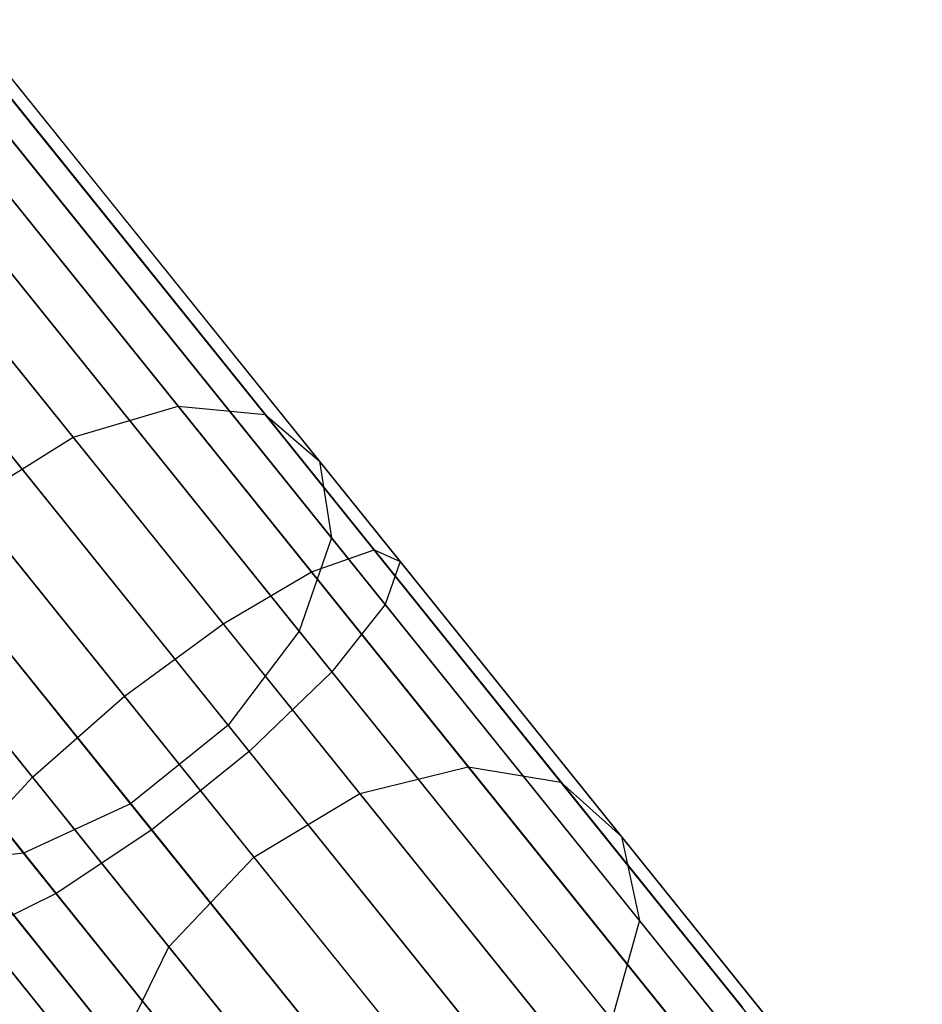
# Model space of a CAD drawing. Extents: x -189 to 189, y -189 to 189.
# Tile 340 of 591: x 107.73 to 110.73, y -135.3 to -132.02. Entities that reach past the tile are written whole.
import ezdxf

# ---------------------------------------------------------------- set-up
doc = ezdxf.new("R2010")
doc.units = 0
doc.header["$LTSCALE"] = 25.4
doc.layers.get('0').update_dxf_attribs({"linetype": 'CONTINUOUS'})

# ---------------------------------------------------------------- blocks, each defined once
blk = doc.blocks.new('CAMELEON-KENAI-C-12244_STL')
at = {"color": 0}
for p, q in [((108.2567, -133.3079, -155.4502), (107.2235, -132.0239, -156.4614)), ((108.2567, -133.3079, -155.4502), (107.2235, -132.0239, -156.4614)), ((108.5462, -133.336, -155.7473), (107.4937, -132.0282, -156.7774)), ((108.5462, -133.336, -155.7473), (107.4937, -132.0282, -156.7774)), ((107.908, -133.4112, -155.2485), (106.8879, -132.1435, -156.2469)), ((107.908, -133.4112, -155.2485), (106.8879, -132.1435, -156.2469)), ((108.7265, -133.4908, -156.0885), (107.652, -132.1555, -157.1402)), ((108.7265, -133.4908, -156.0885), (107.652, -132.1555, -157.1402)), ((107.6577, -132.2319, -9.9124), (108.908, -133.7856, -10.2216)), ((107.6577, -132.2319, -9.9124), (108.908, -133.7856, -10.2216)), ((107.7181, -132.2376, -9.5011), (108.9946, -133.824, -9.8167)), ((107.7181, -132.2376, -9.5011), (108.9946, -133.824, -9.8167)), ((107.4726, -132.3335, -10.2707), (108.7, -133.8588, -10.5742)), ((107.4726, -132.3335, -10.2707), (108.7, -133.8588, -10.5742)), ((107.6433, -132.3497, -9.1077), (108.945, -133.9673, -9.4296)), ((107.6433, -132.3497, -9.1077), (108.945, -133.9673, -9.4296)), ((108.7665, -133.7454, -156.4148), (107.6708, -132.3838, -157.4872)), ((108.7665, -133.7454, -156.4148), (107.6708, -132.3838, -157.4872)), ((107.1948, -132.5249, -10.5138), (108.4067, -134.031, -10.8135)), ((107.1948, -132.5249, -10.5138), (108.4067, -134.031, -10.8135)), ((107.4464, -132.5488, -8.8003), (108.7677, -134.1908, -9.127)), ((107.4464, -132.5488, -8.8003), (108.7677, -134.1908, -9.127)), ((108.6592, -134.0559, -156.6698), (107.547, -132.6738, -157.7584)), ((108.6592, -134.0559, -156.6698), (107.547, -132.6738, -157.7584)), ((108.0788, -134.2722, -10.8981), (106.8724, -132.773, -10.5998)), ((108.0788, -134.2722, -10.8981), (106.8724, -132.773, -10.5998)), ((107.1613, -132.8004, -8.632), (108.4933, -134.4557, -8.9614)), ((107.1613, -132.8004, -8.632), (108.4933, -134.4557, -8.9614)), ((108.4231, -134.3685, -156.8094), (107.3019, -132.9751, -157.9068)), ((108.4231, -134.3685, -156.8094), (107.3019, -132.9751, -157.9068)), ((106.561, -133.0349, -10.5138), (107.773, -134.541, -10.8135)), ((106.561, -133.0349, -10.5138), (107.773, -134.541, -10.8135)), ((106.8373, -133.0611, -8.632), (108.1694, -134.7164, -8.9614)), ((106.8373, -133.0611, -8.632), (108.1694, -134.7164, -8.9614)), ((108.0992, -134.6292, -156.8094), (106.9779, -133.2358, -157.9068)), ((108.0992, -134.6292, -156.8094), (106.9779, -133.2358, -157.9068)), ((106.5305, -133.2858, -8.8003), (107.8518, -134.9277, -9.127)), ((106.5305, -133.2858, -8.8003), (107.8518, -134.9277, -9.127)), ((107.908, -133.4112, -155.2485), (108.2567, -133.3079, -155.4502)), ((107.908, -133.4112, -155.2485), (108.2567, -133.3079, -155.4502)), ((108.2567, -133.3079, -155.4502), (108.5462, -133.336, -155.7473)), ((109.2213, -134.5067, -154.2793), (108.2567, -133.3079, -155.4502)), ((109.2213, -134.5067, -154.2793), (108.2567, -133.3079, -155.4502)), ((108.2567, -133.3079, -155.4502), (108.5462, -133.336, -155.7473)), ((108.5462, -133.336, -155.7473), (108.7265, -133.4908, -156.0885)), ((109.5288, -134.5572, -154.5547), (108.5462, -133.336, -155.7473)), ((109.5288, -134.5572, -154.5547), (108.5462, -133.336, -155.7473)), ((108.5462, -133.336, -155.7473), (108.7265, -133.4908, -156.0885)), ((107.7433, -134.7929, -156.6698), (106.6311, -133.4107, -157.7584)), ((107.7433, -134.7929, -156.6698), (106.6311, -133.4107, -157.7584)), ((107.5605, -133.6281, -155.1772), (107.908, -133.4112, -155.2485)), ((107.5605, -133.6281, -155.1772), (107.908, -133.4112, -155.2485)), ((108.8605, -134.5948, -154.0925), (107.908, -133.4112, -155.2485)), ((108.8605, -134.5948, -154.0925), (107.908, -133.4112, -155.2485)), ((108.7265, -133.4908, -156.0885), (108.7665, -133.7454, -156.4148)), ((109.7298, -134.7376, -154.8708), (108.7265, -133.4908, -156.0885)), ((109.7298, -134.7376, -154.8708), (108.7265, -133.4908, -156.0885)), ((108.7265, -133.4908, -156.0885), (108.7665, -133.7454, -156.4148)), ((107.5605, -133.6281, -155.1772), (108.5087, -134.8064, -154.0264)), ((107.5605, -133.6281, -155.1772), (108.5087, -134.8064, -154.0264)), ((108.7665, -133.7454, -156.4148), (108.6592, -134.0559, -156.6698)), ((108.7665, -133.7454, -156.4148), (108.6592, -134.0559, -156.6698)), ((109.7895, -135.0168, -155.1732), (108.7665, -133.7454, -156.4148)), ((109.7895, -135.0168, -155.1732), (108.7665, -133.7454, -156.4148)), ((108.7, -133.8588, -10.5742), (108.908, -133.7856, -10.2216)), ((108.7, -133.8588, -10.5742), (108.908, -133.7856, -10.2216)), ((108.908, -133.7856, -10.2216), (110.1319, -135.3066, -10.7333)), ((108.908, -133.7856, -10.2216), (110.1319, -135.3066, -10.7333)), ((108.908, -133.7856, -10.2216), (108.9946, -133.824, -9.8167)), ((108.908, -133.7856, -10.2216), (108.9946, -133.824, -9.8167)), ((108.9946, -133.824, -9.8167), (108.945, -133.9673, -9.4296)), ((108.9946, -133.824, -9.8167), (108.945, -133.9673, -9.4296)), ((108.9946, -133.824, -9.8167), (110.2442, -135.3769, -10.3392)), ((108.9946, -133.824, -9.8167), (110.2442, -135.3769, -10.3392)), ((108.4067, -134.031, -10.8135), (108.7, -133.8588, -10.5742)), ((108.4067, -134.031, -10.8135), (108.7, -133.8588, -10.5742)), ((108.7, -133.8588, -10.5742), (109.9016, -135.352, -11.0766)), ((108.7, -133.8588, -10.5742), (109.9016, -135.352, -11.0766)), ((108.2267, -135.1048, -154.0925), (107.2742, -133.9212, -155.2485)), ((108.2267, -135.1048, -154.0925), (107.2742, -133.9212, -155.2485)), ((108.945, -133.9673, -9.4296), (108.7677, -134.1908, -9.127)), ((108.945, -133.9673, -9.4296), (108.7677, -134.1908, -9.127)), ((108.945, -133.9673, -9.4296), (110.2192, -135.5507, -9.9623)), ((108.945, -133.9673, -9.4296), (110.2192, -135.5507, -9.9623)), ((108.0788, -134.2722, -10.8981), (108.4067, -134.031, -10.8135)), ((108.0788, -134.2722, -10.8981), (108.4067, -134.031, -10.8135)), ((108.4067, -134.031, -10.8135), (109.5931, -135.5052, -11.3095)), ((108.4067, -134.031, -10.8135), (109.5931, -135.5052, -11.3095)), ((108.6592, -134.0559, -156.6698), (108.4231, -134.3685, -156.8094)), ((108.6592, -134.0559, -156.6698), (108.4231, -134.3685, -156.8094)), ((109.6976, -135.3464, -155.4095), (108.6592, -134.0559, -156.6698)), ((109.6976, -135.3464, -155.4095), (108.6592, -134.0559, -156.6698)), ((108.7677, -134.1908, -9.127), (108.4933, -134.4557, -8.9614)), ((108.7677, -134.1908, -9.127), (108.4933, -134.4557, -8.9614)), ((108.7677, -134.1908, -9.127), (110.0611, -135.7981, -9.6678)), ((108.7677, -134.1908, -9.127), (110.0611, -135.7981, -9.6678)), ((108.0634, -135.4385, -154.2793), (107.0987, -134.2397, -155.4502)), ((108.0634, -135.4385, -154.2793), (107.0987, -134.2397, -155.4502)), ((107.773, -134.541, -10.8135), (108.0788, -134.2722, -10.8981)), ((107.773, -134.541, -10.8135), (108.0788, -134.2722, -10.8981)), ((109.2598, -135.7398, -11.3919), (108.0788, -134.2722, -10.8981)), ((109.2598, -135.7398, -11.3919), (108.0788, -134.2722, -10.8981)), ((108.4231, -134.3685, -156.8094), (108.0992, -134.6292, -156.8094)), ((108.4231, -134.3685, -156.8094), (108.0992, -134.6292, -156.8094)), ((109.47, -135.6694, -155.5388), (108.4231, -134.3685, -156.8094)), ((109.47, -135.6694, -155.5388), (108.4231, -134.3685, -156.8094)), ((108.4933, -134.4557, -8.9614), (108.1694, -134.7164, -8.9614)), ((108.4933, -134.4557, -8.9614), (108.1694, -134.7164, -8.9614)), ((108.4933, -134.4557, -8.9614), (109.7972, -136.0761, -9.5066)), ((108.4933, -134.4557, -8.9614), (109.7972, -136.0761, -9.5066)), ((108.8605, -134.5948, -154.0925), (109.2213, -134.5067, -154.2793)), ((108.8605, -134.5948, -154.0925), (109.2213, -134.5067, -154.2793)), ((109.2213, -134.5067, -154.2793), (109.5288, -134.5572, -154.5547)), ((110.1079, -135.6084, -152.9607), (109.2213, -134.5067, -154.2793)), ((110.1079, -135.6084, -152.9607), (109.2213, -134.5067, -154.2793)), ((109.2213, -134.5067, -154.2793), (109.5288, -134.5572, -154.5547)), ((107.5421, -134.7906, -10.5742), (107.773, -134.541, -10.8135)), ((107.5421, -134.7906, -10.5742), (107.773, -134.541, -10.8135)), ((107.773, -134.541, -10.8135), (108.9593, -136.0152, -11.3095)), ((107.773, -134.541, -10.8135), (108.9593, -136.0152, -11.3095)), ((109.5288, -134.5572, -154.5547), (109.7298, -134.7376, -154.8708)), ((110.4319, -135.6794, -153.2114), (109.5288, -134.5572, -154.5547)), ((110.4319, -135.6794, -153.2114), (109.5288, -134.5572, -154.5547)), ((109.5288, -134.5572, -154.5547), (109.7298, -134.7376, -154.8708)), ((108.5087, -134.8064, -154.0264), (108.8605, -134.5948, -154.0925)), ((108.5087, -134.8064, -154.0264), (108.8605, -134.5948, -154.0925)), ((109.7358, -135.6826, -152.7905), (108.8605, -134.5948, -154.0925)), ((109.7358, -135.6826, -152.7905), (108.8605, -134.5948, -154.0925)), ((108.0992, -134.6292, -156.8094), (107.7433, -134.7929, -156.6698)), ((108.0992, -134.6292, -156.8094), (107.7433, -134.7929, -156.6698)), ((109.146, -135.9301, -155.5388), (108.0992, -134.6292, -156.8094)), ((109.146, -135.9301, -155.5388), (108.0992, -134.6292, -156.8094)), ((108.1694, -134.7164, -8.9614), (107.8518, -134.9277, -9.127)), ((108.1694, -134.7164, -8.9614), (107.8518, -134.9277, -9.127)), ((108.1694, -134.7164, -8.9614), (109.4733, -136.3368, -9.5066)), ((108.1694, -134.7164, -8.9614), (109.4733, -136.3368, -9.5066)), ((109.7298, -134.7376, -154.8708), (109.7895, -135.0168, -155.1732)), ((110.6518, -135.8834, -153.4994), (109.7298, -134.7376, -154.8708)), ((110.6518, -135.8834, -153.4994), (109.7298, -134.7376, -154.8708)), ((109.7298, -134.7376, -154.8708), (109.7895, -135.0168, -155.1732)), ((107.7433, -134.7929, -156.6698), (107.4171, -134.8313, -156.4148)), ((107.7433, -134.7929, -156.6698), (107.4171, -134.8313, -156.4148)), ((107.5421, -134.7906, -10.5742), (108.7436, -136.2838, -11.0766)), ((107.5421, -134.7906, -10.5742), (108.7436, -136.2838, -11.0766)), ((108.7818, -136.0834, -155.4095), (107.7433, -134.7929, -156.6698)), ((108.7818, -136.0834, -155.4095), (107.7433, -134.7929, -156.6698)), ((108.2267, -135.1048, -154.0925), (108.5087, -134.8064, -154.0264)), ((108.2267, -135.1048, -154.0925), (108.5087, -134.8064, -154.0264)), ((108.5087, -134.8064, -154.0264), (109.38, -135.8893, -152.7303)), ((108.5087, -134.8064, -154.0264), (109.38, -135.8893, -152.7303)), ((108.4401, -136.1026, -155.1732), (107.4171, -134.8313, -156.4148)), ((108.4401, -136.1026, -155.1732), (107.4171, -134.8313, -156.4148)), ((107.8518, -134.9277, -9.127), (107.5956, -135.0531, -9.4296)), ((107.8518, -134.9277, -9.127), (107.5956, -135.0531, -9.4296)), ((107.8518, -134.9277, -9.127), (109.1452, -136.5351, -9.6678)), ((107.8518, -134.9277, -9.127), (109.1452, -136.5351, -9.6678)), ((109.7895, -135.0168, -155.1732), (109.6976, -135.3464, -155.4095)), ((109.7895, -135.0168, -155.1732), (109.6976, -135.3464, -155.4095)), ((110.7297, -136.1851, -153.7748), (109.7895, -135.0168, -155.1732)), ((110.7297, -136.1851, -153.7748), (109.7895, -135.0168, -155.1732)), ((107.5956, -135.0531, -9.4296), (108.8698, -136.6366, -9.9623)), ((107.5956, -135.0531, -9.4296), (108.8698, -136.6366, -9.9623)), ((108.0634, -135.4385, -154.2793), (108.2267, -135.1048, -154.0925)), ((108.0634, -135.4385, -154.2793), (108.2267, -135.1048, -154.0925)), ((109.1021, -136.1926, -152.7905), (108.2267, -135.1048, -154.0925)), ((109.1021, -136.1926, -152.7905), (108.2267, -135.1048, -154.0925))]:
    blk.add_line(p, q, dxfattribs=at)

msp = doc.modelspace()

# ---------------------------------------------------------------- block references
at = {"color": 0}
msp.add_blockref('CAMELEON-KENAI-C-12244_STL', (0, 0), dxfattribs=at)

doc.saveas('drawing.dxf')
